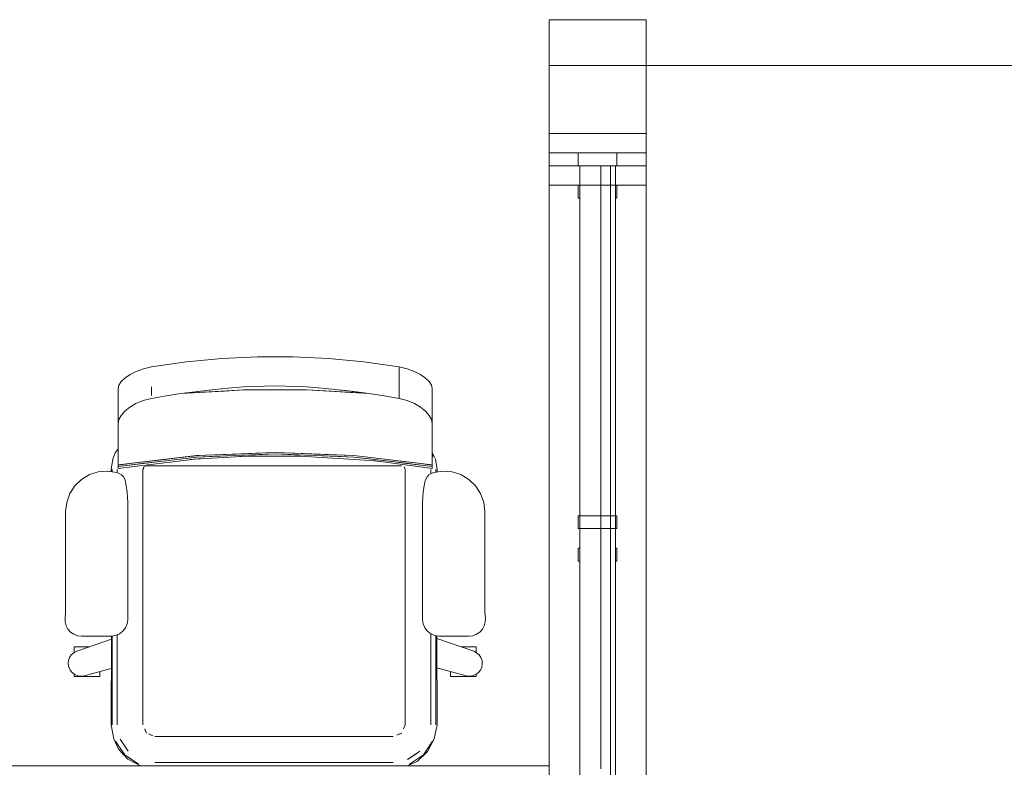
# Model space of a CAD drawing. Header units: millimetres. Extents: x 321 to 585, y -277 to 9.
# Tile 1025 of 1056: x 385.39 to 388.43, y -38.72 to -36.41. Entities that reach past the tile are written whole.
import ezdxf

# ---------------------------------------------------------------- set-up
doc = ezdxf.new("R2010")
doc.units = ezdxf.units.MM
doc.header["$MEASUREMENT"] = 0
for name, color, linetype, lineweight in [('IFC-Elemento de mobília-Contorno', 152, 'Continuous', 5), ('IFC-Janela-Contorno', 142, 'Continuous', 5), ('IFC-Laje-Contorno', 134, 'Continuous', 5), ('IFC-Parede-Contorno', 42, 'Continuous', 5)]:
    doc.layers.add(name, color=color, linetype=linetype, lineweight=lineweight)

msp = doc.modelspace()

# ---------------------------------------------------------------- linework, layer by layer
at = {"layer": 'IFC-Elemento de mobília-Contorno', "color": 7, "lineweight": 5}
for p, q in [((385.7946, -37.484), (385.9031, -37.4683)), ((385.7946, -37.484), (385.9031, -37.4683)), ((385.9031, -37.4683), (386.0124, -37.4577)), ((385.9031, -37.4683), (386.0124, -37.4577)), ((386.0124, -37.4577), (386.1222, -37.4524)), ((386.0124, -37.4577), (386.1222, -37.4524)), ((386.1222, -37.4524), (386.2322, -37.4524)), ((386.1222, -37.4524), (386.2322, -37.4524)), ((386.2322, -37.4524), (386.3421, -37.4577)), ((386.2322, -37.4524), (386.3421, -37.4577)), ((386.3421, -37.4577), (386.4514, -37.4683)), ((386.3421, -37.4577), (386.4514, -37.4683)), ((386.4514, -37.4683), (386.5599, -37.484)), ((386.4514, -37.4683), (386.5599, -37.484)), ((385.7131, -37.5182), (385.7286, -37.5075)), ((385.7131, -37.5182), (385.7286, -37.5075)), ((385.7286, -37.5075), (385.7477, -37.4978)), ((385.7286, -37.5075), (385.7477, -37.4978)), ((385.7477, -37.4978), (385.77, -37.4897)), ((385.7477, -37.4978), (385.77, -37.4897)), ((385.77, -37.4897), (385.7946, -37.484)), ((385.77, -37.4897), (385.7946, -37.484)), ((386.5599, -37.484), (386.5844, -37.4897)), ((386.5599, -37.484), (386.5844, -37.4897)), ((386.5599, -37.5812), (386.5599, -37.484)), ((386.5844, -37.4897), (386.6067, -37.4978)), ((386.5844, -37.4897), (386.6067, -37.4978)), ((386.6067, -37.4978), (386.6259, -37.5075)), ((386.6067, -37.4978), (386.6259, -37.5075)), ((386.6259, -37.5075), (386.6414, -37.5182)), ((386.6259, -37.5075), (386.6414, -37.5182)), ((385.6945, -37.5402), (385.7016, -37.5293)), ((385.6945, -37.5402), (385.7016, -37.5293)), ((385.7016, -37.5293), (385.7131, -37.5182)), ((385.7016, -37.5293), (385.7131, -37.5182)), ((386.6414, -37.5182), (386.6528, -37.5293)), ((386.6414, -37.5182), (386.6528, -37.5293)), ((386.6528, -37.5293), (386.66, -37.5402)), ((386.6528, -37.5293), (386.66, -37.5402)), ((385.692, -37.5505), (385.6945, -37.5402)), ((385.692, -37.5505), (385.6945, -37.5402)), ((385.692, -37.6585), (385.692, -37.5505)), ((385.692, -37.6585), (385.692, -37.5505)), ((385.7946, -37.5722), (385.7946, -37.5457)), ((385.8399, -37.5733), (385.8854, -37.5665)), ((385.8399, -37.5733), (385.8854, -37.5665)), ((385.8854, -37.5665), (385.982, -37.5542)), ((385.8854, -37.5665), (386.0794, -37.5548)), ((385.8854, -37.5665), (385.9494, -37.5584)), ((385.8854, -37.5665), (385.9494, -37.5584)), ((385.8854, -37.5665), (385.9615, -37.5619)), ((385.9494, -37.5584), (385.982, -37.5542)), ((385.9494, -37.5584), (385.982, -37.5542)), ((385.9615, -37.5619), (386.0794, -37.5548)), ((385.9615, -37.5619), (386.0205, -37.5584)), ((385.9615, -37.5619), (386.0205, -37.5584)), ((385.982, -37.5542), (386.0306, -37.5499)), ((385.982, -37.5542), (386.0306, -37.5499)), ((386.0205, -37.5584), (386.0794, -37.5548)), ((386.0205, -37.5584), (386.0794, -37.5548)), ((386.0306, -37.5499), (386.0791, -37.5455)), ((386.0306, -37.5499), (386.0791, -37.5455)), ((386.0791, -37.5455), (386.1766, -37.5422)), ((386.0791, -37.5455), (386.1766, -37.5422)), ((386.0794, -37.5548), (386.2738, -37.5548)), ((386.1766, -37.5422), (386.2741, -37.5455)), ((386.1766, -37.5422), (386.2741, -37.5455)), ((386.2738, -37.5548), (386.3328, -37.5583)), ((386.2738, -37.5548), (386.4678, -37.5663)), ((386.2738, -37.5548), (386.4678, -37.5663)), ((386.2738, -37.5548), (386.3328, -37.5583)), ((386.2741, -37.5455), (386.3227, -37.5498)), ((386.2741, -37.5455), (386.3227, -37.5498)), ((386.3227, -37.5498), (386.3712, -37.5542)), ((386.3227, -37.5498), (386.3712, -37.5542)), ((386.3328, -37.5583), (386.3918, -37.5618)), ((386.3328, -37.5583), (386.4678, -37.5663)), ((386.3328, -37.5583), (386.4678, -37.5663)), ((386.3712, -37.5542), (386.4039, -37.5583)), ((386.3712, -37.5542), (386.4678, -37.5663)), ((386.3712, -37.5542), (386.4039, -37.5583)), ((386.3918, -37.5618), (386.4678, -37.5663)), ((386.4039, -37.5583), (386.4678, -37.5663)), ((386.4039, -37.5583), (386.4678, -37.5663)), ((386.4678, -37.5663), (386.5139, -37.5733)), ((386.4678, -37.5663), (386.5139, -37.5733)), ((386.5599, -37.5812), (386.5599, -37.5458)), ((386.66, -37.5402), (386.6624, -37.5505)), ((386.66, -37.5402), (386.6624, -37.5505)), ((386.6624, -37.6585), (386.6624, -37.5505)), ((386.6624, -37.6585), (386.6624, -37.5505)), ((385.728, -37.6082), (385.7471, -37.597)), ((385.728, -37.6082), (385.7471, -37.597)), ((385.7471, -37.597), (385.7696, -37.5876)), ((385.7471, -37.597), (385.7696, -37.5876)), ((385.7696, -37.5876), (385.7946, -37.5812)), ((385.7696, -37.5876), (385.7946, -37.5812)), ((385.7946, -37.5812), (385.8399, -37.5733)), ((385.7946, -37.5812), (385.8399, -37.5733)), ((386.5139, -37.5733), (386.5599, -37.5812)), ((386.5139, -37.5733), (386.5599, -37.5812)), ((386.5599, -37.5812), (386.5849, -37.5876)), ((386.5599, -37.5812), (386.5849, -37.5876)), ((386.5849, -37.5876), (386.6073, -37.597)), ((386.5849, -37.5876), (386.6073, -37.597)), ((386.6073, -37.597), (386.6264, -37.6082)), ((386.6073, -37.597), (386.6264, -37.6082)), ((385.7014, -37.6335), (385.7127, -37.6206)), ((385.7014, -37.6335), (385.7127, -37.6206)), ((385.7127, -37.6206), (385.728, -37.6082)), ((385.7127, -37.6206), (385.728, -37.6082)), ((386.6264, -37.6082), (386.6417, -37.6206)), ((386.6264, -37.6082), (386.6417, -37.6206)), ((386.6417, -37.6206), (386.653, -37.6335)), ((386.6417, -37.6206), (386.653, -37.6335)), ((385.692, -37.6585), (385.6944, -37.6463)), ((385.692, -37.6585), (385.6944, -37.6463)), ((385.692, -37.6936), (385.692, -37.6585)), ((385.692, -37.6936), (385.692, -37.6585)), ((385.6944, -37.6463), (385.7014, -37.6335)), ((385.6944, -37.6463), (385.7014, -37.6335)), ((386.653, -37.6335), (386.66, -37.6463)), ((386.653, -37.6335), (386.66, -37.6463)), ((386.66, -37.6463), (386.6624, -37.6585)), ((386.66, -37.6463), (386.6624, -37.6585)), ((386.6624, -37.6936), (386.6624, -37.6585)), ((386.6624, -37.6936), (386.6624, -37.6585)), ((385.692, -37.7233), (385.692, -37.6936)), ((385.692, -37.7233), (385.692, -37.6936)), ((386.6624, -37.7233), (386.6624, -37.6936)), ((386.6624, -37.7233), (386.6624, -37.6936)), ((385.6752, -37.7684), (385.683, -37.7492)), ((385.6752, -37.7684), (385.683, -37.7492)), ((385.683, -37.7492), (385.692, -37.7365)), ((385.683, -37.7492), (385.692, -37.7365)), ((385.692, -37.7475), (385.692, -37.7233)), ((385.692, -37.7475), (385.692, -37.7233)), ((385.692, -37.766), (385.692, -37.7475)), ((385.692, -37.766), (385.692, -37.7475)), ((385.9947, -37.7554), (386.1772, -37.7481)), ((386.0555, -37.7529), (386.1772, -37.7481)), ((386.0555, -37.7529), (386.1164, -37.7505)), ((386.0555, -37.7529), (386.1164, -37.7505)), ((386.1164, -37.7505), (386.1772, -37.7481)), ((386.1164, -37.7505), (386.1772, -37.7481)), ((386.1772, -37.7481), (386.2381, -37.7505)), ((386.1772, -37.7481), (386.4206, -37.7578)), ((386.1772, -37.7481), (386.2381, -37.7505)), ((386.2381, -37.7505), (386.2989, -37.7529)), ((386.2381, -37.7505), (386.4206, -37.7578)), ((386.6624, -37.7477), (386.6624, -37.7233)), ((386.6624, -37.7477), (386.6624, -37.7233)), ((386.6624, -37.766), (386.6624, -37.7475)), ((386.6624, -37.766), (386.6624, -37.7475)), ((386.6624, -37.7477), (386.672, -37.7684)), ((386.6624, -37.7477), (386.672, -37.7684)), ((385.67, -37.801), (385.6752, -37.7684)), ((385.67, -37.801), (385.6752, -37.7684)), ((385.692, -37.7867), (385.9339, -37.7578)), ((385.692, -37.7911), (385.9339, -37.7621)), ((385.692, -37.7788), (385.692, -37.766)), ((385.692, -37.7788), (385.692, -37.766)), ((385.692, -37.7972), (385.9283, -37.7684)), ((385.692, -37.7972), (385.9283, -37.7684)), ((385.692, -37.7857), (385.692, -37.7788)), ((385.692, -37.7857), (385.692, -37.7788)), ((385.692, -37.7911), (385.7745, -37.7812)), ((385.692, -37.7872), (385.736, -37.7815)), ((385.692, -37.7872), (385.7357, -37.7815)), ((385.736, -37.7815), (385.8184, -37.7716)), ((385.736, -37.7815), (385.7799, -37.7762)), ((385.736, -37.7858), (385.7745, -37.7812)), ((385.736, -37.7858), (385.7745, -37.7812)), ((385.7745, -37.7812), (385.8129, -37.7766)), ((385.7799, -37.7762), (385.8184, -37.7716)), ((385.8129, -37.7766), (385.8734, -37.7694)), ((385.8168, -37.7718), (385.8184, -37.7716)), ((385.8184, -37.7716), (385.9339, -37.7578)), ((385.8184, -37.7716), (385.8569, -37.767)), ((385.8569, -37.767), (385.8954, -37.7624)), ((385.8754, -37.7648), (385.8954, -37.7624)), ((385.8954, -37.7624), (385.9426, -37.7575)), ((385.8954, -37.7624), (385.9426, -37.7575)), ((385.8954, -37.7624), (385.9339, -37.7578)), ((385.9095, -37.7607), (385.9096, -37.7607)), ((385.9136, -37.7701), (385.9518, -37.7671)), ((385.9136, -37.7701), (385.9518, -37.7671)), ((385.9283, -37.7684), (386.0914, -37.7593)), ((385.9283, -37.7684), (386.0914, -37.7593)), ((385.9339, -37.7578), (386.0721, -37.7523)), ((385.9339, -37.7621), (386.1772, -37.7524)), ((385.9339, -37.7578), (385.9947, -37.7554)), ((385.9339, -37.7578), (385.9947, -37.7554)), ((385.9339, -37.7621), (385.9947, -37.7597)), ((385.9947, -37.7554), (386.0555, -37.7529)), ((385.9947, -37.7597), (386.0555, -37.7573)), ((386.0555, -37.7573), (386.1164, -37.7549)), ((386.0667, -37.7607), (386.0973, -37.7593)), ((386.0667, -37.7607), (386.0973, -37.7593)), ((386.0914, -37.7593), (386.255, -37.759)), ((386.0914, -37.7593), (386.255, -37.759)), ((386.1164, -37.7549), (386.1772, -37.7524)), ((386.1772, -37.7524), (386.2381, -37.7549)), ((386.1772, -37.7524), (386.4206, -37.7621)), ((386.1772, -37.7524), (386.2989, -37.7573)), ((386.2381, -37.7549), (386.2989, -37.7573)), ((386.2381, -37.7549), (386.2989, -37.7573)), ((386.255, -37.759), (386.4885, -37.7741)), ((386.255, -37.759), (386.4885, -37.7741)), ((386.2989, -37.7529), (386.3597, -37.7554)), ((386.2989, -37.7529), (386.4206, -37.7578)), ((386.2989, -37.7529), (386.3597, -37.7554)), ((386.2989, -37.7573), (386.3598, -37.7597)), ((386.3597, -37.7554), (386.4206, -37.7578)), ((386.3597, -37.7554), (386.4206, -37.7578)), ((386.3598, -37.7597), (386.4206, -37.7621)), ((386.4206, -37.7578), (386.4811, -37.765)), ((386.4206, -37.7578), (386.6624, -37.7867)), ((386.4206, -37.7621), (386.4591, -37.7667)), ((386.4206, -37.7621), (386.5397, -37.7764)), ((386.4591, -37.7667), (386.536, -37.7759)), ((386.4718, -37.773), (386.5029, -37.776)), ((386.4718, -37.773), (386.5029, -37.776)), ((386.4811, -37.765), (386.5415, -37.7722)), ((386.4885, -37.7741), (386.6624, -37.7972)), ((386.4885, -37.7741), (386.6624, -37.7972)), ((386.536, -37.7759), (386.5397, -37.7764)), ((386.5397, -37.7764), (386.5745, -37.7806)), ((386.5397, -37.7764), (386.6624, -37.7911)), ((386.5397, -37.7764), (386.6185, -37.7858)), ((386.5415, -37.7722), (386.58, -37.7768)), ((386.5745, -37.7806), (386.6624, -37.7911)), ((386.58, -37.7768), (386.6185, -37.7815)), ((386.6185, -37.7815), (386.6624, -37.7873)), ((386.6187, -37.7815), (386.6624, -37.7873)), ((386.6624, -37.7557), (386.6655, -37.7604)), ((386.6624, -37.7557), (386.6655, -37.7604)), ((386.6624, -37.7788), (386.6624, -37.766)), ((386.6624, -37.7788), (386.6624, -37.766)), ((386.6624, -37.7857), (386.6624, -37.7788)), ((386.6624, -37.7857), (386.6624, -37.7788)), ((386.672, -37.7684), (386.6772, -37.801)), ((386.672, -37.7684), (386.6772, -37.801)), ((385.6034, -37.8165), (385.6307, -37.8078)), ((385.6034, -37.8165), (385.6307, -37.8078)), ((385.6307, -37.8078), (385.6593, -37.8055)), ((385.6307, -37.8078), (385.6593, -37.8055)), ((385.6593, -37.8055), (385.6876, -37.8098)), ((385.6593, -37.8055), (385.6876, -37.8098)), ((385.67, -37.801), (385.6701, -37.8071)), ((385.67, -37.801), (385.6701, -37.8071)), ((385.6736, -37.8077), (385.6736, -37.801)), ((385.6876, -37.8098), (385.6953, -37.8128)), ((385.6876, -37.8098), (385.6953, -37.8128)), ((385.6892, -37.8104), (385.6892, -37.801)), ((385.692, -37.7867), (385.692, -37.7857)), ((385.692, -37.7867), (385.692, -37.7857)), ((385.692, -37.7911), (385.736, -37.7858)), ((385.692, -37.7911), (385.736, -37.7858)), ((385.692, -37.7872), (385.692, -37.7867)), ((385.692, -37.7872), (385.692, -37.7867)), ((385.692, -37.7877), (385.692, -37.7872)), ((385.692, -37.7877), (385.692, -37.7872)), ((385.692, -37.7911), (385.692, -37.7877)), ((385.692, -37.7911), (385.692, -37.7877)), ((385.692, -37.7958), (385.692, -37.7911)), ((385.692, -37.7958), (385.692, -37.7911)), ((385.692, -37.7972), (385.692, -37.7958)), ((385.692, -37.7972), (385.692, -37.7958)), ((385.7685, -37.801), (385.7709, -37.7953)), ((385.7685, -37.801), (385.7709, -37.7953)), ((385.7685, -37.801), (385.7699, -37.7976)), ((385.7685, -37.801), (385.7699, -37.7976)), ((385.7685, -38.5884), (385.7685, -37.801)), ((385.7699, -37.7976), (385.7709, -37.7953)), ((385.7699, -37.7976), (385.7709, -37.7953)), ((385.7707, -37.7956), (385.7718, -37.7929)), ((385.7718, -37.7929), (385.7765, -37.791)), ((385.7799, -37.7896), (386.5673, -37.7896)), ((386.5754, -37.7929), (386.5774, -37.7976)), ((386.5754, -37.7929), (386.5788, -37.801)), ((386.5774, -37.7976), (386.5788, -37.801)), ((386.5788, -38.5884), (386.5788, -37.801)), ((386.6185, -37.7858), (386.6624, -37.7911)), ((386.6581, -37.8135), (386.6581, -37.801)), ((386.6591, -37.8128), (386.6668, -37.8098)), ((386.6591, -37.8128), (386.6668, -37.8098)), ((386.6624, -37.7867), (386.6624, -37.7857)), ((386.6624, -37.7867), (386.6624, -37.7857)), ((386.6624, -37.7873), (386.6624, -37.7867)), ((386.6624, -37.7873), (386.6624, -37.7867)), ((386.6624, -37.7877), (386.6624, -37.7873)), ((386.6624, -37.7877), (386.6624, -37.7873)), ((386.6624, -37.7911), (386.6624, -37.7877)), ((386.6624, -37.7911), (386.6624, -37.7877)), ((386.6624, -37.7958), (386.6624, -37.7911)), ((386.6624, -37.7958), (386.6624, -37.7911)), ((386.6624, -37.7972), (386.6624, -37.7958)), ((386.6624, -37.7972), (386.6624, -37.7958)), ((386.6668, -37.8098), (386.6952, -37.8055)), ((386.6668, -37.8098), (386.6952, -37.8055)), ((386.6736, -37.8088), (386.6736, -37.801)), ((386.6772, -37.8082), (386.6772, -37.801)), ((386.6772, -37.8082), (386.6772, -37.801)), ((386.6952, -37.8055), (386.7238, -37.8078)), ((386.6952, -37.8055), (386.7238, -37.8078)), ((386.7238, -37.8078), (386.7511, -37.8165)), ((386.7238, -37.8078), (386.7511, -37.8165)), ((385.5582, -37.8512), (385.5788, -37.8313)), ((385.5582, -37.8512), (385.5788, -37.8313)), ((385.5788, -37.8313), (385.6034, -37.8165)), ((385.5788, -37.8313), (385.6034, -37.8165)), ((385.6953, -37.8128), (385.7022, -37.8174)), ((385.6953, -37.8128), (385.7022, -37.8174)), ((385.7022, -37.8174), (385.708, -37.8234)), ((385.7022, -37.8174), (385.708, -37.8234)), ((385.708, -37.8234), (385.7122, -37.8306)), ((385.708, -37.8234), (385.7122, -37.8306)), ((385.7122, -37.8306), (385.7149, -37.8384)), ((385.7122, -37.8306), (385.7149, -37.8384)), ((385.7149, -37.8384), (385.72, -37.87)), ((385.7149, -37.8384), (385.72, -37.87)), ((386.6344, -37.87), (386.6396, -37.8384)), ((386.6344, -37.87), (386.6396, -37.8384)), ((386.6396, -37.8384), (386.6422, -37.8306)), ((386.6396, -37.8384), (386.6422, -37.8306)), ((386.6422, -37.8306), (386.6465, -37.8234)), ((386.6422, -37.8306), (386.6465, -37.8234)), ((386.6465, -37.8234), (386.6522, -37.8174)), ((386.6465, -37.8234), (386.6522, -37.8174)), ((386.6522, -37.8174), (386.6591, -37.8128)), ((386.6522, -37.8174), (386.6591, -37.8128)), ((386.7511, -37.8165), (386.7757, -37.8313)), ((386.7511, -37.8165), (386.7757, -37.8313)), ((386.7757, -37.8313), (386.7963, -37.8512)), ((386.7757, -37.8313), (386.7963, -37.8512)), ((385.5426, -37.8752), (385.5582, -37.8512)), ((385.5426, -37.8752), (385.5582, -37.8512)), ((385.72, -37.87), (385.7217, -37.902)), ((385.72, -37.87), (385.7217, -37.902)), ((386.6327, -37.902), (386.6344, -37.87)), ((386.6327, -37.902), (386.6344, -37.87)), ((386.7963, -37.8512), (386.8118, -37.8752)), ((386.7963, -37.8512), (386.8118, -37.8752)), ((385.5297, -37.9307), (385.533, -37.9022)), ((385.5297, -37.9307), (385.533, -37.9022)), ((385.533, -37.9022), (385.5426, -37.8752)), ((385.533, -37.9022), (385.5426, -37.8752)), ((385.7217, -38.2642), (385.7217, -37.902)), ((385.7217, -38.2642), (385.7217, -37.902)), ((386.6327, -38.2642), (386.6327, -37.902)), ((386.6327, -38.2642), (386.6327, -37.902)), ((386.8118, -37.8752), (386.8215, -37.9022)), ((386.8118, -37.8752), (386.8215, -37.9022)), ((386.8215, -37.9022), (386.8248, -37.9307)), ((386.8215, -37.9022), (386.8248, -37.9307)), ((385.5297, -38.2238), (385.5297, -37.9307)), ((385.5297, -38.2238), (385.5297, -37.9307)), ((386.8248, -38.2238), (386.8248, -37.9307)), ((386.8248, -38.2238), (386.8248, -37.9307)), ((385.5292, -38.2415), (385.5297, -38.2238)), ((385.5292, -38.2415), (385.5297, -38.2238)), ((386.8248, -38.2238), (386.8252, -38.2415)), ((386.8248, -38.2238), (386.8252, -38.2415)), ((385.5279, -38.2591), (385.5292, -38.2415)), ((385.5279, -38.2591), (385.5292, -38.2415)), ((385.5279, -38.2591), (385.5281, -38.2712)), ((385.5279, -38.2591), (385.5281, -38.2712)), ((385.72, -38.2773), (385.7217, -38.2642)), ((385.72, -38.2773), (385.7217, -38.2642)), ((386.6327, -38.2642), (386.6344, -38.2773)), ((386.6327, -38.2642), (386.6344, -38.2773)), ((386.8252, -38.2415), (386.8265, -38.2591)), ((386.8252, -38.2415), (386.8265, -38.2591)), ((386.8263, -38.2712), (386.8265, -38.2591)), ((386.8263, -38.2712), (386.8265, -38.2591)), ((385.5281, -38.2712), (385.5312, -38.2829)), ((385.5281, -38.2712), (385.5312, -38.2829)), ((385.5312, -38.2829), (385.537, -38.2935)), ((385.5312, -38.2829), (385.537, -38.2935)), ((385.537, -38.2935), (385.5451, -38.3025)), ((385.537, -38.2935), (385.5451, -38.3025)), ((385.7069, -38.3001), (385.7149, -38.2896)), ((385.7069, -38.3001), (385.7149, -38.2896)), ((385.7149, -38.2896), (385.72, -38.2773)), ((385.7149, -38.2896), (385.72, -38.2773)), ((386.6344, -38.2773), (386.6395, -38.2896)), ((386.6344, -38.2773), (386.6395, -38.2896)), ((386.6395, -38.2896), (386.6476, -38.3001)), ((386.6395, -38.2896), (386.6476, -38.3001)), ((386.8094, -38.3025), (386.8175, -38.2935)), ((386.8094, -38.3025), (386.8175, -38.2935)), ((386.8175, -38.2935), (386.8232, -38.2829)), ((386.8175, -38.2935), (386.8232, -38.2829)), ((386.8232, -38.2829), (386.8263, -38.2712)), ((386.8232, -38.2829), (386.8263, -38.2712)), ((385.5451, -38.3025), (385.5551, -38.3093)), ((385.5451, -38.3025), (385.5551, -38.3093)), ((385.5551, -38.3093), (385.5664, -38.3136)), ((385.5551, -38.3093), (385.5664, -38.3136)), ((385.5639, -38.3617), (385.6709, -38.3246)), ((385.5639, -38.3617), (385.6709, -38.3246)), ((385.5664, -38.3136), (385.5784, -38.315)), ((385.5664, -38.3136), (385.5784, -38.315)), ((385.5784, -38.315), (385.6709, -38.315)), ((385.5784, -38.315), (385.6709, -38.315)), ((385.67, -38.5884), (385.6709, -38.315)), ((385.67, -38.5884), (385.6709, -38.315)), ((385.6709, -38.315), (385.6841, -38.3133)), ((385.6709, -38.315), (385.6841, -38.3133)), ((385.6736, -38.4204), (385.6736, -38.3147)), ((385.6736, -38.5884), (385.6736, -38.3147)), ((385.6841, -38.3133), (385.6963, -38.3082)), ((385.6841, -38.3133), (385.6963, -38.3082)), ((385.6892, -38.3144), (385.6892, -38.3112)), ((385.6892, -38.4204), (385.6892, -38.3112)), ((385.6892, -38.3144), (385.6892, -38.3112)), ((385.6892, -38.5884), (385.6892, -38.3144)), ((385.6963, -38.3082), (385.7069, -38.3001)), ((385.6963, -38.3082), (385.7069, -38.3001)), ((386.6476, -38.3001), (386.6581, -38.3082)), ((386.6476, -38.3001), (386.6581, -38.3082)), ((386.6581, -38.3082), (386.6704, -38.3133)), ((386.6581, -38.4204), (386.6581, -38.3082)), ((386.6581, -38.3491), (386.6581, -38.3082)), ((386.6581, -38.3082), (386.6704, -38.3133)), ((386.6704, -38.3133), (386.6835, -38.315)), ((386.6704, -38.3133), (386.6835, -38.315)), ((386.6736, -38.5884), (386.6736, -38.3137)), ((386.6764, -38.3141), (386.6772, -38.5884)), ((386.6764, -38.3141), (386.6772, -38.5884)), ((386.6764, -38.3221), (386.7905, -38.3617)), ((386.6764, -38.3221), (386.7905, -38.3617)), ((386.6835, -38.315), (386.776, -38.315)), ((386.6835, -38.315), (386.776, -38.315)), ((386.776, -38.315), (386.788, -38.3136)), ((386.776, -38.315), (386.788, -38.3136)), ((386.788, -38.3136), (386.7994, -38.3093)), ((386.788, -38.3136), (386.7994, -38.3093)), ((386.7994, -38.3093), (386.8094, -38.3025)), ((386.7994, -38.3093), (386.8094, -38.3025)), ((385.5562, -38.35), (385.5562, -38.3484)), ((385.5562, -38.3484), (385.602, -38.3484)), ((385.5562, -38.35), (385.5562, -38.3484)), ((385.5562, -38.3484), (385.602, -38.3484)), ((385.5562, -38.3546), (385.5562, -38.35)), ((385.5562, -38.3546), (385.5562, -38.35)), ((385.5562, -38.3619), (385.5562, -38.3546)), ((385.5562, -38.3619), (385.5562, -38.3546)), ((386.6581, -38.5884), (386.6581, -38.3491)), ((386.7524, -38.3484), (386.7982, -38.3484)), ((386.7524, -38.3484), (386.7982, -38.3484)), ((386.7982, -38.35), (386.7982, -38.3484)), ((386.7982, -38.35), (386.7982, -38.3484)), ((386.7982, -38.3546), (386.7982, -38.35)), ((386.7982, -38.3546), (386.7982, -38.35)), ((386.7982, -38.3619), (386.7982, -38.3546)), ((386.7982, -38.3619), (386.7982, -38.3546)), ((385.5383, -38.3906), (385.5417, -38.3811)), ((385.5383, -38.3906), (385.5417, -38.3811)), ((385.5417, -38.3811), (385.5473, -38.3728)), ((385.5417, -38.3811), (385.5473, -38.3728)), ((385.5473, -38.3728), (385.5549, -38.3662)), ((385.5473, -38.3728), (385.5549, -38.3662)), ((385.5549, -38.3662), (385.5639, -38.3617)), ((385.5549, -38.3662), (385.5639, -38.3617)), ((385.5562, -38.3655), (385.5562, -38.3619)), ((385.5562, -38.3655), (385.5562, -38.3619)), ((386.7905, -38.3617), (386.7995, -38.3662)), ((386.7905, -38.3617), (386.7995, -38.3662)), ((386.7982, -38.3655), (386.7982, -38.3619)), ((386.7982, -38.3655), (386.7982, -38.3619)), ((386.7995, -38.3662), (386.8071, -38.3728)), ((386.7995, -38.3662), (386.8071, -38.3728)), ((386.8071, -38.3728), (386.8128, -38.3811)), ((386.8071, -38.3728), (386.8128, -38.3811)), ((386.8128, -38.3811), (386.8162, -38.3906)), ((386.8128, -38.3811), (386.8162, -38.3906)), ((385.5374, -38.4007), (385.5383, -38.3906)), ((385.5374, -38.4007), (385.5383, -38.3906)), ((385.5374, -38.4007), (385.5392, -38.4106)), ((385.5374, -38.4007), (385.5392, -38.4106)), ((385.5392, -38.4106), (385.5433, -38.4198)), ((385.5392, -38.4106), (385.5433, -38.4198)), ((385.5433, -38.4198), (385.5497, -38.4276)), ((385.5433, -38.4198), (385.5497, -38.4276)), ((385.5872, -38.4372), (385.6706, -38.4146)), ((385.5872, -38.4372), (385.6706, -38.4146)), ((386.6767, -38.4127), (386.7672, -38.4372)), ((386.6767, -38.4127), (386.7672, -38.4372)), ((386.8048, -38.4276), (386.8111, -38.4198)), ((386.8048, -38.4276), (386.8111, -38.4198)), ((386.8111, -38.4198), (386.8153, -38.4106)), ((386.8111, -38.4198), (386.8153, -38.4106)), ((386.8153, -38.4106), (386.817, -38.4007)), ((386.8153, -38.4106), (386.817, -38.4007)), ((386.8162, -38.3906), (386.817, -38.4007)), ((386.8162, -38.3906), (386.817, -38.4007)), ((385.5497, -38.4276), (385.5578, -38.4336)), ((385.5497, -38.4276), (385.5578, -38.4336)), ((385.5562, -38.434), (385.5562, -38.4324)), ((385.5562, -38.434), (385.5562, -38.4324)), ((385.5562, -38.4386), (385.5562, -38.434)), ((385.5562, -38.4386), (385.5562, -38.434)), ((385.5562, -38.4401), (385.5562, -38.4386)), ((385.5562, -38.4401), (385.5562, -38.4386)), ((385.5562, -38.4401), (385.6355, -38.4401)), ((385.5562, -38.4401), (385.6355, -38.4401)), ((385.5578, -38.4336), (385.5672, -38.4373)), ((385.5578, -38.4336), (385.5672, -38.4373)), ((385.5672, -38.4373), (385.5772, -38.4385)), ((385.5672, -38.4373), (385.5772, -38.4385)), ((385.5772, -38.4385), (385.5872, -38.4372)), ((385.5772, -38.4385), (385.5872, -38.4372)), ((385.6355, -38.4267), (385.6355, -38.4241)), ((385.6355, -38.4267), (385.6355, -38.4241)), ((385.6355, -38.434), (385.6355, -38.4267)), ((385.6355, -38.434), (385.6355, -38.4267)), ((385.6355, -38.4386), (385.6355, -38.434)), ((385.6355, -38.4386), (385.6355, -38.434)), ((385.6355, -38.4401), (385.6355, -38.4386)), ((385.6355, -38.4401), (385.6355, -38.4386)), ((386.7189, -38.4267), (386.7189, -38.4241)), ((386.7189, -38.4267), (386.7189, -38.4241)), ((386.7189, -38.434), (386.7189, -38.4267)), ((386.7189, -38.434), (386.7189, -38.4267)), ((386.7189, -38.4386), (386.7189, -38.434)), ((386.7189, -38.4386), (386.7189, -38.434)), ((386.7189, -38.4401), (386.7189, -38.4386)), ((386.7189, -38.4401), (386.7189, -38.4386)), ((386.7189, -38.4401), (386.7982, -38.4401)), ((386.7189, -38.4401), (386.7982, -38.4401)), ((386.7672, -38.4372), (386.7772, -38.4385)), ((386.7672, -38.4372), (386.7772, -38.4385)), ((386.7772, -38.4385), (386.7872, -38.4373)), ((386.7772, -38.4385), (386.7872, -38.4373)), ((386.7872, -38.4373), (386.7966, -38.4336)), ((386.7872, -38.4373), (386.7966, -38.4336)), ((386.7966, -38.4336), (386.8048, -38.4276)), ((386.7966, -38.4336), (386.8048, -38.4276)), ((386.7982, -38.434), (386.7982, -38.4324)), ((386.7982, -38.434), (386.7982, -38.4324)), ((386.7982, -38.4386), (386.7982, -38.434)), ((386.7982, -38.4386), (386.7982, -38.434)), ((386.7982, -38.4401), (386.7982, -38.4386)), ((386.7982, -38.4401), (386.7982, -38.4386)), ((385.67, -38.5884), (385.6787, -38.6324)), ((385.67, -38.5884), (385.6787, -38.6324)), ((385.774, -38.6017), (385.7793, -38.6145)), ((385.774, -38.6017), (385.7766, -38.6081)), ((386.5733, -38.6017), (386.5788, -38.5884)), ((386.5733, -38.6017), (386.5788, -38.5884)), ((386.6686, -38.6324), (386.6772, -38.5884)), ((386.6686, -38.6324), (386.6772, -38.5884)), ((385.6787, -38.6324), (385.6928, -38.6636)), ((385.6787, -38.6324), (385.6928, -38.6636)), ((385.698, -38.6329), (385.7232, -38.6706)), ((385.7766, -38.6081), (385.7793, -38.6145)), ((385.7857, -38.6171), (385.7987, -38.6225)), ((385.7857, -38.6171), (385.792, -38.6198)), ((385.792, -38.6198), (385.7987, -38.6225)), ((385.8053, -38.6253), (386.5419, -38.6253)), ((386.5534, -38.6205), (386.5569, -38.6191)), ((386.5552, -38.6198), (386.568, -38.6145)), ((386.5552, -38.6198), (386.5616, -38.6171)), ((386.5616, -38.6171), (386.568, -38.6145)), ((386.648, -38.6714), (386.6686, -38.6324)), ((386.648, -38.6714), (386.6686, -38.6324)), ((385.6837, -38.6388), (385.6959, -38.6573)), ((385.6837, -38.6388), (385.6959, -38.6573)), ((385.6928, -38.6636), (385.7223, -38.6945)), ((385.6928, -38.6636), (385.7223, -38.6945)), ((385.6959, -38.6573), (385.7122, -38.6816)), ((385.6959, -38.6573), (385.7122, -38.6816)), ((386.6351, -38.6816), (386.6636, -38.6388)), ((386.6351, -38.6816), (386.6493, -38.6602)), ((386.6493, -38.6602), (386.6636, -38.6388)), ((385.7122, -38.6816), (385.7336, -38.6958)), ((385.7122, -38.6816), (385.7549, -38.7101)), ((385.7223, -38.6945), (385.7614, -38.7151)), ((385.7223, -38.6945), (385.7614, -38.7151)), ((386.5864, -38.6958), (386.6241, -38.6706)), ((386.5864, -38.6958), (386.6052, -38.6832)), ((386.6052, -38.6832), (386.6241, -38.6706)), ((386.6108, -38.6979), (386.6351, -38.6816)), ((386.6108, -38.6979), (386.6351, -38.6816)), ((386.6171, -38.7009), (386.648, -38.6714)), ((386.6171, -38.7009), (386.648, -38.6714)), ((385.7336, -38.6958), (385.7549, -38.7101)), ((385.7614, -38.7151), (385.7633, -38.7154)), ((385.7614, -38.7151), (385.7632, -38.7154)), ((385.8053, -38.7046), (386.0721, -38.7046)), ((385.8053, -38.7046), (386.5419, -38.7046)), ((386.0721, -38.7046), (386.1736, -38.7046)), ((386.584, -38.7154), (386.5859, -38.7151)), ((386.584, -38.7154), (386.5859, -38.7151)), ((386.5859, -38.7151), (386.6171, -38.7009)), ((386.5859, -38.7151), (386.6171, -38.7009)), ((386.5923, -38.7101), (386.6108, -38.6979)), ((386.5923, -38.7101), (386.6108, -38.6979))]:
    msp.add_line(p, q, dxfattribs=at)
at = {"layer": 'IFC-Janela-Contorno', "color": 7, "lineweight": 5}
for p, q in [((387.0231, -36.7746), (387.0231, -36.7632)), ((387.0231, -36.8232), (387.0231, -36.7746)), ((387.2675, -36.7632), (387.3231, -36.7632)), ((387.3231, -36.8134), (387.3231, -36.7632)), ((387.0231, -36.8232), (387.0733, -36.8232)), ((387.0231, -39.1032), (387.0231, -36.8232)), ((387.0733, -36.8232), (387.3231, -36.8232)), ((387.1131, -36.857), (387.1131, -36.8232)), ((387.2331, -36.8293), (387.2331, -36.8232)), ((387.2331, -36.8632), (387.2331, -36.8293)), ((387.3231, -36.8232), (387.3231, -36.8134)), ((387.3231, -39.1032), (387.3231, -36.8232)), ((387.0231, -36.8631), (387.0788, -36.8631)), ((387.0231, -36.8745), (387.0231, -36.8631)), ((387.0788, -36.8631), (387.3231, -36.8631)), ((387.1131, -36.8632), (387.1131, -36.857)), ((387.1131, -36.8632), (387.2147, -36.8632)), ((387.1181, -37.9432), (387.1181, -36.8632)), ((387.1831, -38.7244), (387.1831, -36.8632)), ((387.2131, -37.202), (387.2131, -36.8632)), ((387.2147, -36.8632), (387.2331, -36.8632)), ((387.2281, -37.9432), (387.2281, -36.8632)), ((387.3231, -36.8745), (387.3231, -36.8631)), ((387.0231, -36.9231), (387.0231, -36.8745)), ((387.3231, -36.9231), (387.3231, -36.8745)), ((387.0231, -36.9231), (387.2729, -36.9231)), ((387.1131, -36.9292), (387.1131, -36.9231)), ((387.1131, -36.9631), (387.1131, -36.9292)), ((387.1181, -39.2031), (387.1181, -36.9231)), ((387.1181, -36.9231), (387.2281, -36.9231)), ((387.2281, -39.2031), (387.2281, -36.9231)), ((387.2331, -36.9569), (387.2331, -36.9231)), ((387.2729, -36.9231), (387.3231, -36.9231)), ((387.2331, -36.9631), (387.2331, -36.9569)), ((387.1131, -36.9631), (387.1181, -36.9631)), ((387.2281, -36.9631), (387.2331, -36.9631)), ((387.2131, -39.0632), (387.2131, -37.202)), ((387.1131, -37.9432), (387.1316, -37.9432)), ((387.1131, -37.977), (387.1131, -37.9432)), ((387.1316, -37.9432), (387.2331, -37.9432)), ((387.2331, -37.9493), (387.2331, -37.9432)), ((387.2331, -37.9832), (387.2331, -37.9493)), ((387.1131, -37.9832), (387.1131, -37.977)), ((387.1131, -37.9832), (387.2147, -37.9832)), ((387.1181, -39.0632), (387.1181, -37.9832)), ((387.2147, -37.9832), (387.2331, -37.9832)), ((387.2281, -39.0632), (387.2281, -37.9832)), ((387.1131, -38.0431), (387.1181, -38.0431)), ((387.1131, -38.0492), (387.1131, -38.0431)), ((387.1131, -38.0831), (387.1131, -38.0492)), ((387.2281, -38.0431), (387.2331, -38.0431)), ((387.2331, -38.0769), (387.2331, -38.0431)), ((387.1131, -38.0831), (387.1181, -38.0831)), ((387.2281, -38.0831), (387.2331, -38.0831)), ((387.2331, -38.0831), (387.2331, -38.0769))]:
    msp.add_line(p, q, dxfattribs=at)
at = {"layer": 'IFC-Laje-Contorno', "color": 7, "lineweight": 5}
for p, q in [((387.0231, -36.5532), (390.5131, -36.5532)), ((387.0231, -36.8631), (387.0231, -36.5532)), ((387.0231, -36.5532), (390.3231, -36.5532)), ((387.0231, -36.7632), (387.0231, -36.5532)), ((387.3231, -39.5262), (387.3231, -36.5532)), ((387.3231, -39.4732), (387.3231, -36.5532)), ((387.0231, -38.7154), (387.0231, -36.9231)), ((376.3251, -38.7154), (387.0231, -38.7154)), ((376.3251, -38.7154), (387.0231, -38.7154)), ((387.0231, -39.2031), (387.0231, -38.7154))]:
    msp.add_line(p, q, dxfattribs=at)
at = {"layer": 'IFC-Parede-Contorno', "color": 7, "lineweight": 5}
for p, q in [((387.0231, -36.4314), (387.0231, -36.4121)), ((387.0231, -36.4121), (387.0927, -36.4121)), ((387.0927, -36.4121), (387.3231, -36.4121)), ((387.3231, -36.4314), (387.3231, -36.4121)), ((387.0231, -36.7218), (387.0231, -36.4314)), ((387.3231, -36.7218), (387.3231, -36.4314)), ((387.0231, -36.7632), (387.0231, -36.5532)), ((387.0231, -36.7248), (387.0231, -36.7218)), ((387.0231, -36.7632), (387.0231, -36.7248)), ((387.3231, -36.7248), (387.3231, -36.7218)), ((387.3231, -36.7632), (387.3231, -36.7248)), ((387.0231, -36.7632), (387.3231, -36.7632)), ((387.0231, -36.7632), (387.2675, -36.7632)), ((387.3231, -39.1632), (387.3231, -36.7632))]:
    msp.add_line(p, q, dxfattribs=at)

doc.saveas('drawing.dxf')
